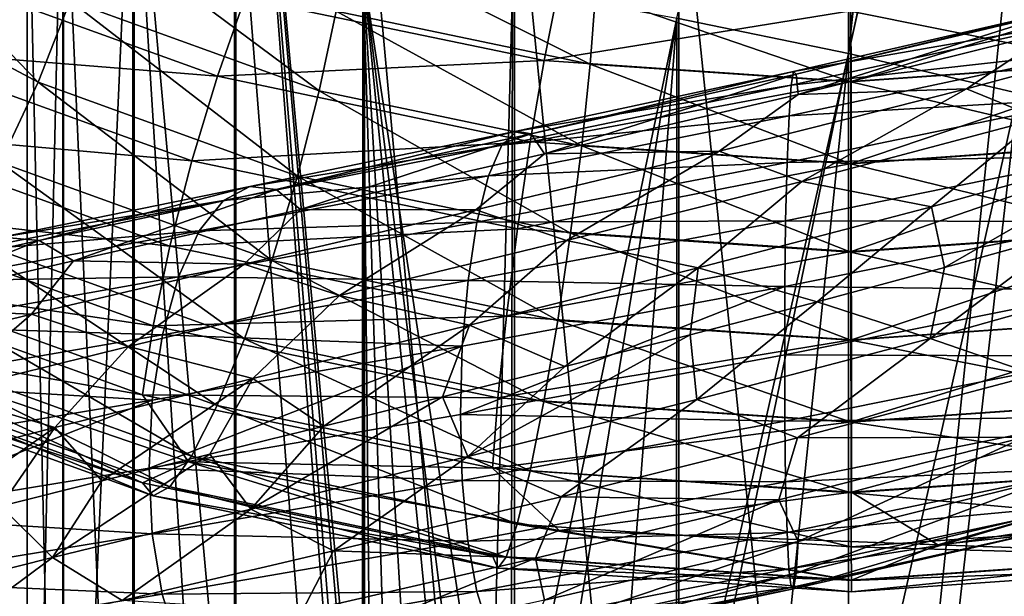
# Model space of a CAD drawing. Header units: metres. Extents: x -109 to 109, y -452 to 89.
# Tile 237 of 656: x -8.53 to 1.6, y -220.61 to -214.68. Entities that reach past the tile are written whole.
import ezdxf

# ---------------------------------------------------------------- set-up
doc = ezdxf.new("R2010")
doc.units = ezdxf.units.M
doc.layers.add('solid_K244270000C71_000_01', color=7, linetype='CONTINUOUS')
doc.layers.add('solid_k244270000c71_000_02', color=7, linetype='CONTINUOUS')

msp = doc.modelspace()

# ---------------------------------------------------------------- linework, layer by layer
at = {"layer": 'solid_K244270000C71_000_01'}
for points in [[(0, -215.02565, 857.409607), (0, -206.868195, 857.87677), (0.860572, -207.042252, 857.914185)], [(0, -215.02565, 857.409607), (0.860572, -207.042252, 857.914185), (1.704772, -207.192169, 858.03772)], [(0, -215.02565, 857.409607), (1.704772, -207.192169, 858.03772), (1.745051, -207.198761, 858.045837)], [(0, -215.02565, 857.409607), (1.745051, -207.198761, 858.045837), (1.744606, -215.434021, 857.558594)], [(0, -229.722595, 872.870605), (1.767249, -229.698196, 872.686462), (1.767249, -212.790771, 874.421204)], [(0, -212.800186, 874.606689), (0, -229.722595, 872.870605), (1.767249, -212.790771, 874.421204)], [(-3.132556, -215.099106, 338.103668), (-2.990525, -214.384003, 338.655884), (0.025857, -214.58812, 338.538055)], [(-2.603634, -214.414291, 343.586517), (-2.658484, -215.136215, 344.145355), (0.022986, -215.317673, 344.040588)], [(0.022512, -214.59201, 343.483917), (-2.603634, -214.414291, 343.586517), (0.022986, -215.317673, 344.040588)], [(2.648093, -214.408142, 343.590057), (0.022512, -214.59201, 343.483917), (2.703879, -215.129929, 344.148987)], [(0.027085, -215.312912, 337.980225), (0.025857, -214.58812, 338.538055), (3.041591, -214.376923, 338.659973)], [(3.186046, -215.09169, 338.107971), (0.027085, -215.312912, 337.980225), (3.041591, -214.376923, 338.659973)], [(2.30532, -214.553558, 888.022156), (-0.563985, -215.210083, 888.124695), (2.40665, -214.694626, 888.720215)], [(-0.539205, -215.240479, 887.406555), (-0.563985, -215.210083, 888.124695), (2.30532, -214.553558, 888.022156)], [(2.204027, -214.586563, 887.310852), (-0.539205, -215.240479, 887.406555), (2.30532, -214.553558, 888.022156)], [(0.027085, -215.312912, 337.980225), (-3.132556, -215.099106, 338.103668), (0.025857, -214.58812, 338.538055)], [(0.022512, -214.59201, 343.483917), (0.022986, -215.317673, 344.040588), (2.703879, -215.129929, 344.148987)], [(2.40665, -214.694626, 888.720215), (-0.588775, -215.353836, 888.829041), (2.500678, -215.007416, 889.353577)], [(-0.563985, -215.210083, 888.124695), (-0.588775, -215.353836, 888.829041), (2.40665, -214.694626, 888.720215)], [(3.725424, -214.712906, 885.734558), (1.21654, -215.390717, 886.123962), (2.110109, -214.795959, 886.637207)], [(1.961592, -215.696548, 885.575928), (1.21654, -215.390717, 886.123962), (3.725424, -214.712906, 885.734558)], [(1.21654, -215.390717, 886.123962), (-0.516228, -215.447525, 886.726013), (2.110109, -214.795959, 886.637207)], [(2.500678, -215.007416, 889.353577), (-0.611779, -215.669235, 889.467773), (2.580671, -215.482224, 889.875366)], [(-0.588775, -215.353836, 888.829041), (-0.611779, -215.669235, 889.467773), (2.500678, -215.007416, 889.353577)], [(0, -223.155762, 856.594849), (0, -215.02565, 857.409607), (1.744606, -215.434021, 857.558594)], [(-3.274635, -215.93396, 337.758301), (-3.132556, -215.099106, 338.103668), (0.027085, -215.312912, 337.980225)], [(-2.658484, -215.136215, 344.145355), (-2.745754, -215.975372, 344.498444), (0.023741, -216.162781, 344.390259)], [(0.022986, -215.317673, 344.040588), (-2.658484, -215.136215, 344.145355), (0.023741, -216.162781, 344.390259)], [(2.703879, -215.129929, 344.148987), (0.022986, -215.317673, 344.040588), (2.792639, -215.968872, 344.502197)], [(0.028314, -216.157471, 337.629242), (0.027085, -215.312912, 337.980225), (3.186046, -215.09169, 338.107971)], [(3.330552, -215.926208, 337.762756), (0.028314, -216.157471, 337.629242), (3.186046, -215.09169, 338.107971)], [(0.028314, -216.157471, 337.629242), (-3.274635, -215.93396, 337.758301), (0.027085, -215.312912, 337.980225)], [(0.022986, -215.317673, 344.040588), (0.023741, -216.162781, 344.390259), (2.792639, -215.968872, 344.502197)], [(-0.478261, -216.341919, 885.651917), (-1.331138, -216.032547, 886.059143), (1.21654, -215.390717, 886.123962)], [(1.961592, -215.696548, 885.575928), (-0.478261, -216.341919, 885.651917), (1.21654, -215.390717, 886.123962)], [(0.841922, -223.36351, 856.611572), (0, -223.155762, 856.594849), (1.744606, -215.434021, 857.558594)], [(1.669951, -223.614487, 856.705383), (0.841922, -223.36351, 856.611572), (1.744606, -215.434021, 857.558594)], [(2.580671, -215.482224, 889.875366), (-0.631349, -216.146393, 889.993408), (2.642344, -216.080582, 890.257751)], [(-0.611779, -215.669235, 889.467773), (-0.631349, -216.146393, 889.993408), (2.580671, -215.482224, 889.875366)], [(0.854877, -216.603897, 885.331909), (-0.478261, -216.341919, 885.651917), (1.961592, -215.696548, 885.575928)], [(3.22884, -215.937729, 885.025513), (0.854877, -216.603897, 885.331909), (1.961592, -215.696548, 885.575928)], [(-3.407062, -216.831573, 337.643311), (-3.274635, -215.93396, 337.758301), (0.028314, -216.157471, 337.629242)], [(2.792639, -215.968872, 344.502197), (0.023741, -216.162781, 344.390259), (2.908313, -216.867691, 344.62561)], [(0.029459, -217.064117, 337.509033), (0.028314, -216.157471, 337.629242), (3.330552, -215.926208, 337.762756)], [(3.46524, -216.823517, 337.647949), (0.029459, -217.064117, 337.509033), (3.330552, -215.926208, 337.762756)], [(3.22884, -215.937729, 885.025513), (0.987977, -217.229431, 885.16925), (0.854877, -216.603897, 885.331909)], [(3.22884, -215.937729, 885.025513), (2.286369, -216.867249, 885.042175), (0.987977, -217.229431, 885.16925)], [(-2.745754, -215.975372, 344.498444), (-2.859485, -216.874451, 344.621704), (0.024724, -217.069626, 344.509033)], [(0.023741, -216.162781, 344.390259), (-2.745754, -215.975372, 344.498444), (0.024724, -217.069626, 344.509033)], [(0.029459, -217.064117, 337.509033), (-3.407062, -216.831573, 337.643311), (0.028314, -216.157471, 337.629242)], [(2.642344, -216.080582, 890.257751), (-0.646437, -216.746689, 890.378052), (2.682026, -216.755905, 890.478027)], [(-0.631349, -216.146393, 889.993408), (-0.646437, -216.746689, 890.378052), (2.642344, -216.080582, 890.257751)], [(0.023741, -216.162781, 344.390259), (0.024724, -217.069626, 344.509033), (2.908313, -216.867691, 344.62561)], [(-0.646437, -216.746689, 890.378052), (-0.656145, -217.423431, 890.598877), (2.682026, -216.755905, 890.478027)], [(2.682026, -216.755905, 890.478027), (-0.656145, -217.423431, 890.598877), (2.691107, -217.46106, 890.514587)], [(-3.520793, -217.730667, 337.766571), (-3.407062, -216.831573, 337.643311), (0.029459, -217.064117, 337.509033)], [(-2.859485, -216.874451, 344.621704), (-2.991912, -217.772079, 344.506714), (0.025869, -217.976288, 344.388824)], [(0.024724, -217.069626, 344.509033), (-2.859485, -216.874451, 344.621704), (0.025869, -217.976288, 344.388824)], [(2.908313, -216.867691, 344.62561), (0.024724, -217.069626, 344.509033), (3.043001, -217.764999, 344.510803)], [(0.030442, -217.970963, 337.627808), (0.029459, -217.064117, 337.509033), (3.46524, -216.823517, 337.647949)], [(3.580913, -217.722336, 337.771362), (0.030442, -217.970963, 337.627808), (3.46524, -216.823517, 337.647949)], [(0.842577, -217.95845, 885.210876), (0.987977, -217.229431, 885.16925), (2.286369, -216.867249, 885.042175)], [(3.220564, -217.289551, 884.910156), (0.842577, -217.95845, 885.210876), (2.286369, -216.867249, 885.042175)], [(0.030442, -217.970963, 337.627808), (-3.520793, -217.730667, 337.766571), (0.029459, -217.064117, 337.509033)], [(0.024724, -217.069626, 344.509033), (0.025869, -217.976288, 344.388824), (3.043001, -217.764999, 344.510803)], [(0.842577, -217.95845, 885.210876), (-0.321175, -217.580673, 885.168884), (0.987977, -217.229431, 885.16925)], [(1.927093, -218.333649, 885.347168), (0.842577, -217.95845, 885.210876), (3.220564, -217.289551, 884.910156)], [(-0.656145, -217.423431, 890.598877), (-0.653722, -218.127197, 890.633972), (2.691107, -217.46106, 890.514587)], [(2.691107, -217.46106, 890.514587), (-0.653722, -218.127197, 890.633972), (2.682299, -218.139801, 890.355469)], [(-3.608063, -218.569809, 338.119659), (-3.520793, -217.730667, 337.766571), (0.030442, -217.970963, 337.627808)], [(-2.991912, -217.772079, 344.506714), (-3.133991, -218.606934, 344.161316), (0.027098, -218.820847, 344.037842)], [(0.025869, -217.976288, 344.388824), (-2.991912, -217.772079, 344.506714), (0.027098, -218.820847, 344.037842)], [(3.043001, -217.764999, 344.510803), (0.025869, -217.976288, 344.388824), (3.187506, -218.599518, 344.165619)], [(0.031197, -218.816071, 337.977478), (0.030442, -217.970963, 337.627808), (3.580913, -217.722336, 337.771362)], [(3.669673, -218.561279, 338.124603), (0.031197, -218.816071, 337.977478), (3.580913, -217.722336, 337.771362)], [(0.031197, -218.816071, 337.977478), (-3.608063, -218.569809, 338.119659), (0.030442, -217.970963, 337.627808)], [(-0.523347, -218.981781, 885.408386), (-1.562058, -218.587952, 885.085449), (0.842577, -217.95845, 885.210876)], [(1.927093, -218.333649, 885.347168), (-0.523347, -218.981781, 885.408386), (0.842577, -217.95845, 885.210876)], [(0.025869, -217.976288, 344.388824), (0.027098, -218.820847, 344.037842), (3.187506, -218.599518, 344.165619)], [(-0.653722, -218.127197, 890.633972), (-0.656212, -218.808075, 890.472107), (2.682299, -218.139801, 890.355469)], [(2.682299, -218.139801, 890.355469), (-0.656212, -218.808075, 890.472107), (2.642855, -218.765808, 890.019775)], [(1.811718, -218.973633, 885.740845), (-0.523347, -218.981781, 885.408386), (1.927093, -218.333649, 885.347168)], [(-3.662913, -219.291733, 338.678497), (-3.608063, -218.569809, 338.119659), (0.031197, -218.816071, 337.977478)], [(-3.133991, -218.606934, 344.161316), (-3.276022, -219.322037, 343.6091), (0.028326, -219.545639, 343.480011)], [(0.027098, -218.820847, 344.037842), (-3.133991, -218.606934, 344.161316), (0.028326, -219.545639, 343.480011)], [(3.187506, -218.599518, 344.165619), (0.027098, -218.820847, 344.037842), (3.331962, -219.314285, 343.613586)], [(0.031671, -219.541748, 338.534149), (0.031197, -218.816071, 337.977478), (3.669673, -218.561279, 338.124603)], [(3.72546, -219.283066, 338.683502), (0.031671, -219.541748, 338.534149), (3.669673, -218.561279, 338.124603)], [(-0.656212, -218.808075, 890.472107), (-0.646562, -219.43335, 890.131897), (2.642855, -218.765808, 890.019775)], [(2.642855, -218.765808, 890.019775), (-0.646562, -219.43335, 890.131897), (2.581384, -219.287567, 889.538086)], [(0.031671, -219.541748, 338.534149), (-3.662913, -219.291733, 338.678497), (0.031197, -218.816071, 337.977478)], [(0.027098, -218.820847, 344.037842), (0.028326, -219.545639, 343.480011), (3.331962, -219.314285, 343.613586)], [(-0.516443, -220.04686, 886.304565), (-0.715822, -219.620224, 885.772766), (1.811718, -218.973633, 885.740845)], [(2.110987, -219.393509, 886.229736), (-0.516443, -220.04686, 886.304565), (1.811718, -218.973633, 885.740845)], [(-0.646562, -219.43335, 890.131897), (-0.631523, -219.953705, 889.644531), (2.581384, -219.287567, 889.538086)], [(2.581384, -219.287567, 889.538086), (-0.631523, -219.953705, 889.644531), (2.501555, -219.6633, 888.940918)], [(3.331962, -219.314285, 343.613586), (0.028326, -219.545639, 343.480011), (3.466504, -219.860474, 342.892456)], [(3.72546, -219.283066, 338.683502), (0.919374, -220.082397, 339.268005), (0.031671, -219.541748, 338.534149)], [(3.72546, -219.283066, 338.683502), (4.791975, -219.670364, 339.50592), (0.919374, -220.082397, 339.268005)], [(-3.276022, -219.322037, 343.6091), (-3.408305, -219.86853, 342.887787), (0.02947, -220.101166, 342.753479)], [(0.028326, -219.545639, 343.480011), (-3.276022, -219.322037, 343.6091), (0.02947, -220.101166, 342.753479)], [(-0.539446, -220.374176, 886.936218), (-0.516443, -220.04686, 886.304565), (2.110987, -219.393509, 886.229736)], [(2.205014, -219.71814, 886.85614), (-0.539446, -220.374176, 886.936218), (2.110987, -219.393509, 886.229736)], [(0.028326, -219.545639, 343.480011), (0.02947, -220.101166, 342.753479), (3.466504, -219.860474, 342.892456)], [(-0.631523, -219.953705, 889.644531), (-0.611993, -220.327454, 889.040894), (2.501555, -219.6633, 888.940918)], [(2.501555, -219.6633, 888.940918), (-0.611993, -220.327454, 889.040894), (2.407637, -219.859863, 888.262451)], [(-0.564236, -220.534744, 887.636902), (-0.539446, -220.374176, 886.936218), (2.205014, -219.71814, 886.85614)], [(2.306344, -219.875854, 887.550537), (-0.564236, -220.534744, 887.636902), (2.205014, -219.71814, 886.85614)], [(3.725836, -220.186523, 340.243683), (0.919374, -220.082397, 339.268005), (4.791975, -219.670364, 339.50592)], [(-3.408305, -219.86853, 342.887787), (-3.521808, -220.209122, 342.0466), (0.030451, -220.449509, 341.907806)], [(0.02947, -220.101166, 342.753479), (-3.408305, -219.86853, 342.887787), (0.030451, -220.449509, 341.907806)], [(-0.611993, -220.327454, 889.040894), (-0.589017, -220.52153, 888.355591), (2.407637, -219.859863, 888.262451)], [(2.407637, -219.859863, 888.262451), (-0.589017, -220.52153, 888.355591), (2.306344, -219.875854, 887.550537)], [(-0.589017, -220.52153, 888.355591), (-0.564236, -220.534744, 887.636902), (2.306344, -219.875854, 887.550537)], [(3.466504, -219.860474, 342.892456), (0.02947, -220.101166, 342.753479), (3.581945, -220.20079, 342.051422)], [(0.031674, -220.445236, 340.09433), (-2.978571, -219.933838, 339.35379), (0.919374, -220.082397, 339.268005)], [(0.02947, -220.101166, 342.753479), (0.030451, -220.449509, 341.907806), (3.581945, -220.20079, 342.051422)], [(3.725836, -220.186523, 340.243683), (0.031674, -220.445236, 340.09433), (0.919374, -220.082397, 339.268005)], [(-3.60878, -220.320557, 341.143005), (-3.663283, -220.19519, 340.238678), (0.031674, -220.445236, 340.09433)], [(-3.521808, -220.209122, 342.0466), (-3.60878, -220.320557, 341.143005), (0.031203, -220.566864, 341.000793)], [(0.030451, -220.449509, 341.907806), (-3.521808, -220.209122, 342.0466), (0.031203, -220.566864, 341.000793)], [(3.581945, -220.20079, 342.051422), (0.030451, -220.449509, 341.907806), (3.670402, -220.312012, 341.147919)], [(0.031203, -220.566864, 341.000793), (0.031674, -220.445236, 340.09433), (3.725836, -220.186523, 340.243683)], [(3.670402, -220.312012, 341.147919), (0.031203, -220.566864, 341.000793), (3.725836, -220.186523, 340.243683)], [(0.031203, -220.566864, 341.000793), (-3.60878, -220.320557, 341.143005), (0.031674, -220.445236, 340.09433)], [(0.030451, -220.449509, 341.907806), (0.031203, -220.566864, 341.000793), (3.670402, -220.312012, 341.147919)]]:
    msp.add_3dface(points, dxfattribs=at)
at = {"layer": 'solid_k244270000c71_000_02'}
for points in [[(-1.767249, -214.662766, 857.624146), (0, -206.868195, 857.87677), (0, -215.02565, 857.409607)], [(-6.320303, -208.846725, 860.614868), (-6.320303, -223.605194, 859.377258), (-7.364774, -212.154678, 861.878479)], [(-5.196816, -223.449951, 858.345825), (-6.320303, -223.605194, 859.377258), (-6.320303, -208.846725, 860.614868)], [(-5.137376, -223.354446, 858.311646), (-5.196816, -223.449951, 858.345825), (-6.320303, -208.846725, 860.614868)], [(-5.046694, -223.253204, 858.255615), (-5.137376, -223.354446, 858.311646), (-6.320303, -208.846725, 860.614868)], [(-5.004099, -223.215439, 858.228699), (-5.046694, -223.253204, 858.255615), (-6.320303, -208.846725, 860.614868)], [(-4.999055, -214.15802, 859.105774), (-5.004099, -223.215439, 858.228699), (-6.320303, -208.846725, 860.614868)], [(-7.364774, -212.154678, 861.878479), (-8.086726, -228.261978, 861.848022), (-8.086726, -212.23703, 863.502136)], [(-7.364774, -212.154678, 861.878479), (-7.364774, -228.048416, 860.236328), (-8.086726, -228.261978, 861.848022)], [(-6.320303, -223.605194, 859.377258), (-7.364774, -228.048416, 860.236328), (-7.364774, -212.154678, 861.878479)], [(-8.086726, -212.23703, 863.502136), (-8.454546, -228.490616, 863.573364), (-8.454546, -212.32518, 865.240295)], [(-8.086726, -212.23703, 863.502136), (-8.086726, -228.261978, 861.848022), (-8.454546, -228.490616, 863.573364)], [(-8.454546, -212.32518, 865.240295), (-8.452125, -228.724289, 865.336792), (-8.452125, -212.415283, 867.016907)], [(-8.454546, -212.32518, 865.240295), (-8.454546, -228.490616, 863.573364), (-8.452125, -228.724289, 865.336792)], [(-8.452125, -212.415283, 867.016907), (-8.079568, -228.952789, 867.061157), (-8.079568, -212.503387, 868.754089)], [(-8.452125, -212.415283, 867.016907), (-8.452125, -228.724289, 865.336792), (-8.079568, -228.952789, 867.061157)], [(-8.079568, -212.503387, 868.754089), (-7.353192, -229.166107, 868.670898), (-7.353192, -212.585632, 870.375793)], [(-8.079568, -212.503387, 868.754089), (-8.079568, -228.952789, 867.061157), (-7.353192, -229.166107, 868.670898)], [(-7.353192, -212.585632, 870.375793), (-6.304805, -229.354889, 870.095459), (-6.304805, -212.658417, 871.810974)], [(-7.353192, -212.585632, 870.375793), (-7.353192, -229.166107, 868.670898), (-6.304805, -229.354889, 870.095459)], [(-6.304805, -212.658417, 871.810974), (-4.980319, -229.510864, 871.272583), (-4.980319, -212.718552, 872.996826)], [(-6.304805, -212.658417, 871.810974), (-6.304805, -229.354889, 870.095459), (-4.980319, -229.510864, 871.272583)], [(-4.980319, -212.718552, 872.996826), (-3.437735, -229.627228, 872.150635), (-3.437735, -212.763428, 873.881409)], [(-4.980319, -212.718552, 872.996826), (-4.980319, -229.510864, 871.272583), (-3.437735, -229.627228, 872.150635)], [(-3.437735, -212.763428, 873.881409), (-1.744606, -229.698853, 872.691162), (-1.744606, -212.791046, 874.425964)], [(-3.437735, -212.763428, 873.881409), (-3.437735, -229.627228, 872.150635), (-1.744606, -229.698853, 872.691162)], [(-1.744606, -212.791046, 874.425964), (0, -229.722595, 872.870605), (0, -212.800186, 874.606689)], [(-1.744606, -212.791046, 874.425964), (-1.744606, -229.698853, 872.691162), (0, -229.722595, 872.870605)], [(-10.372427, -213.219299, 346.089661), (-10.802062, -214.004227, 346.278839), (-8.341742, -215.32225, 345.517883)], [(-8.009962, -214.484909, 345.358978), (-10.372427, -213.219299, 346.089661), (-8.341742, -215.32225, 345.517883)], [(-7.755377, -213.69313, 344.978516), (-8.009962, -214.484909, 345.358978), (-5.44627, -215.411362, 344.824066)], [(-5.273167, -214.590134, 344.460632), (-7.755377, -213.69313, 344.978516), (-5.44627, -215.411362, 344.824066)], [(-5.164372, -213.879471, 343.895294), (-5.273167, -214.590134, 344.460632), (-2.658484, -215.136215, 344.145355)], [(-2.603634, -214.414291, 343.586517), (-5.164372, -213.879471, 343.895294), (-2.658484, -215.136215, 344.145355)], [(-8.341742, -215.32225, 345.517883), (-10.802062, -214.004227, 346.278839), (-8.728059, -216.147995, 345.444397)], [(-9.939142, -214.982147, 338.71106), (-9.552825, -214.156403, 338.784546), (-6.495318, -215.261307, 338.146637)], [(-6.495318, -215.261307, 338.146637), (-9.552825, -214.156403, 338.784546), (-6.2135, -214.455627, 338.475189)], [(-4.981147, -223.196823, 858.214172), (-5.004099, -223.215439, 858.228699), (-4.999055, -214.15802, 859.105774)], [(-4.914309, -223.148346, 858.171875), (-4.981147, -223.196823, 858.214172), (-4.999055, -214.15802, 859.105774)], [(-4.728751, -223.044464, 858.055603), (-4.914309, -223.148346, 858.171875), (-4.999055, -214.15802, 859.105774)], [(-4.474492, -222.946671, 857.902466), (-4.728751, -223.044464, 858.055603), (-4.999055, -214.15802, 859.105774)], [(-4.13848, -222.863464, 857.71344), (-4.474492, -222.946671, 857.902466), (-4.999055, -214.15802, 859.105774)], [(-3.92521, -222.82869, 857.601868), (-4.13848, -222.863464, 857.71344), (-4.999055, -214.15802, 859.105774)], [(-3.684979, -222.801849, 857.483948), (-3.92521, -222.82869, 857.601868), (-4.999055, -214.15802, 859.105774)], [(-3.458888, -214.350021, 858.199219), (-3.684979, -222.801849, 857.483948), (-4.999055, -214.15802, 859.105774)], [(-3.458888, -214.350021, 858.199219), (-3.469992, -222.786743, 857.385254), (-3.684979, -222.801849, 857.483948)], [(-1.767249, -214.662766, 857.624146), (-3.469992, -222.786743, 857.385254), (-3.458888, -214.350021, 858.199219)], [(-3.132556, -215.099106, 338.103668), (-6.2135, -214.455627, 338.475189), (-2.990525, -214.384003, 338.655884)], [(-8.009962, -214.484909, 345.358978), (-8.341742, -215.32225, 345.517883), (-5.671858, -216.287079, 344.960846)], [(-5.44627, -215.411362, 344.824066), (-8.009962, -214.484909, 345.358978), (-5.671858, -216.287079, 344.960846)], [(-6.495318, -215.261307, 338.146637), (-6.2135, -214.455627, 338.475189), (-3.132556, -215.099106, 338.103668)], [(-5.273167, -214.590134, 344.460632), (-5.44627, -215.411362, 344.824066), (-2.745754, -215.975372, 344.498444)], [(-2.658484, -215.136215, 344.145355), (-5.273167, -214.590134, 344.460632), (-2.745754, -215.975372, 344.498444)], [(2.204027, -214.586563, 887.310852), (-0.516228, -215.447525, 886.726013), (-0.539205, -215.240479, 887.406555)], [(2.204027, -214.586563, 887.310852), (2.110109, -214.795959, 886.637207), (-0.516228, -215.447525, 886.726013)], [(-1.767249, -214.662766, 857.624146), (-3.098635, -222.776749, 857.229736), (-3.469992, -222.786743, 857.385254)], [(-1.767249, -214.662766, 857.624146), (-2.403983, -222.800003, 856.987366), (-3.098635, -222.776749, 857.229736)], [(-1.767249, -214.662766, 857.624146), (-1.769144, -222.857574, 856.81842), (-2.403983, -222.800003, 856.987366)], [(-1.767249, -214.662766, 857.624146), (0, -215.02565, 857.409607), (-1.769144, -222.857574, 856.81842)], [(-10.270922, -215.819489, 338.869965), (-9.939142, -214.982147, 338.71106), (-6.75799, -216.131729, 338.047363)], [(-6.75799, -216.131729, 338.047363), (-9.939142, -214.982147, 338.71106), (-6.495318, -215.261307, 338.146637)], [(-1.631445, -222.873886, 856.788147), (-1.769144, -222.857574, 856.81842), (0, -215.02565, 857.409607)], [(-0.825107, -222.993423, 856.655029), (-1.631445, -222.873886, 856.788147), (0, -215.02565, 857.409607)], [(-0.825107, -222.993423, 856.655029), (0, -215.02565, 857.409607), (0, -223.155762, 856.594849)], [(-3.274635, -215.93396, 337.758301), (-6.495318, -215.261307, 338.146637), (-3.132556, -215.099106, 338.103668)], [(-6.75799, -216.131729, 338.047363), (-6.495318, -215.261307, 338.146637), (-3.274635, -215.93396, 337.758301)], [(-0.563985, -215.210083, 888.124695), (-3.416044, -215.825165, 887.720032), (-0.588775, -215.353836, 888.829041)], [(-3.265947, -215.854568, 887.017212), (-3.416044, -215.825165, 887.720032), (-0.563985, -215.210083, 888.124695)], [(-0.539205, -215.240479, 887.406555), (-3.265947, -215.854568, 887.017212), (-0.563985, -215.210083, 888.124695)], [(-0.539205, -215.240479, 887.406555), (-3.126779, -216.060394, 886.350464), (-3.265947, -215.854568, 887.017212)], [(-0.539205, -215.240479, 887.406555), (-0.516228, -215.447525, 886.726013), (-3.126779, -216.060394, 886.350464)], [(-8.341742, -215.32225, 345.517883), (-8.728059, -216.147995, 345.444397), (-5.93453, -217.157501, 344.861542)], [(-5.671858, -216.287079, 344.960846), (-8.341742, -215.32225, 345.517883), (-5.93453, -217.157501, 344.861542)], [(-0.588775, -215.353836, 888.829041), (-3.566196, -215.969589, 888.408508), (-0.611779, -215.669235, 889.467773)], [(-3.416044, -215.825165, 887.720032), (-3.566196, -215.969589, 888.408508), (-0.588775, -215.353836, 888.829041)], [(-5.44627, -215.411362, 344.824066), (-5.671858, -216.287079, 344.960846), (-2.859485, -216.874451, 344.621704)], [(-2.745754, -215.975372, 344.498444), (-5.44627, -215.411362, 344.824066), (-2.859485, -216.874451, 344.621704)], [(-1.331138, -216.032547, 886.059143), (-3.126779, -216.060394, 886.350464), (-0.516228, -215.447525, 886.726013)], [(1.21654, -215.390717, 886.123962), (-1.331138, -216.032547, 886.059143), (-0.516228, -215.447525, 886.726013)], [(-0.611779, -215.669235, 889.467773), (-3.705527, -216.285233, 889.031921), (-0.631349, -216.146393, 889.993408)], [(-3.566196, -215.969589, 888.408508), (-3.705527, -216.285233, 889.031921), (-0.611779, -215.669235, 889.467773)], [(-10.525507, -216.611267, 339.250427), (-10.270922, -215.819489, 338.869965), (-6.983579, -217.007446, 338.184113)], [(-6.983579, -217.007446, 338.184113), (-10.270922, -215.819489, 338.869965), (-6.75799, -216.131729, 338.047363)], [(-3.416044, -215.825165, 887.720032), (-6.160722, -216.395126, 886.818176), (-3.566196, -215.969589, 888.408508)], [(-5.890027, -216.425308, 886.152588), (-6.160722, -216.395126, 886.818176), (-3.416044, -215.825165, 887.720032)], [(-3.265947, -215.854568, 887.017212), (-5.890027, -216.425308, 886.152588), (-3.416044, -215.825165, 887.720032)], [(-3.265947, -215.854568, 887.017212), (-5.639041, -216.631195, 885.519775), (-5.890027, -216.425308, 886.152588)], [(-3.265947, -215.854568, 887.017212), (-3.126779, -216.060394, 886.350464), (-5.639041, -216.631195, 885.519775)], [(-3.407062, -216.831573, 337.643311), (-6.75799, -216.131729, 338.047363), (-3.274635, -215.93396, 337.758301)], [(-3.566196, -215.969589, 888.408508), (-6.431515, -216.538025, 887.468994), (-3.705527, -216.285233, 889.031921)], [(-6.160722, -216.395126, 886.818176), (-6.431515, -216.538025, 887.468994), (-3.566196, -215.969589, 888.408508)], [(-3.836809, -216.634613, 885.544128), (-5.639041, -216.631195, 885.519775), (-3.126779, -216.060394, 886.350464)], [(-1.331138, -216.032547, 886.059143), (-3.836809, -216.634613, 885.544128), (-3.126779, -216.060394, 886.350464)], [(-2.90362, -216.949524, 885.298462), (-3.836809, -216.634613, 885.544128), (-1.331138, -216.032547, 886.059143)], [(-0.478261, -216.341919, 885.651917), (-2.90362, -216.949524, 885.298462), (-1.331138, -216.032547, 886.059143)], [(-8.728059, -216.147995, 345.444397), (-9.142536, -216.905731, 345.143524), (-6.216348, -217.963165, 344.53299)], [(-5.93453, -217.157501, 344.861542), (-8.728059, -216.147995, 345.444397), (-6.216348, -217.963165, 344.53299)], [(-6.983579, -217.007446, 338.184113), (-6.75799, -216.131729, 338.047363), (-3.407062, -216.831573, 337.643311)], [(-0.631349, -216.146393, 889.993408), (-3.824062, -216.762131, 889.544006), (-0.646437, -216.746689, 890.378052)], [(-3.705527, -216.285233, 889.031921), (-3.824062, -216.762131, 889.544006), (-0.631349, -216.146393, 889.993408)], [(-3.705527, -216.285233, 889.031921), (-6.682794, -216.85141, 888.057068), (-3.824062, -216.762131, 889.544006)], [(-6.431515, -216.538025, 887.468994), (-6.682794, -216.85141, 888.057068), (-3.705527, -216.285233, 889.031921)], [(-5.671858, -216.287079, 344.960846), (-5.93453, -217.157501, 344.861542), (-2.991912, -217.772079, 344.506714)], [(-2.859485, -216.874451, 344.621704), (-5.671858, -216.287079, 344.960846), (-2.991912, -217.772079, 344.506714)], [(-1.546039, -217.23349, 885.213135), (-2.90362, -216.949524, 885.298462), (-0.478261, -216.341919, 885.651917)], [(0.854877, -216.603897, 885.331909), (-1.546039, -217.23349, 885.213135), (-0.478261, -216.341919, 885.651917)], [(-6.160722, -216.395126, 886.818176), (-8.712986, -216.917862, 885.446106), (-6.431515, -216.538025, 887.468994)], [(-8.330148, -216.950729, 884.838257), (-8.712986, -216.917862, 885.446106), (-6.160722, -216.395126, 886.818176)], [(-5.890027, -216.425308, 886.152588), (-8.330148, -216.950729, 884.838257), (-6.160722, -216.395126, 886.818176)], [(-5.890027, -216.425308, 886.152588), (-7.975184, -217.158081, 884.258606), (-8.330148, -216.950729, 884.838257)], [(-5.890027, -216.425308, 886.152588), (-5.639041, -216.631195, 885.519775), (-7.975184, -217.158081, 884.258606)], [(-6.431515, -216.538025, 887.468994), (-9.095963, -217.056992, 886.038696), (-6.682794, -216.85141, 888.057068)], [(-8.712986, -216.917862, 885.446106), (-9.095963, -217.056992, 886.038696), (-6.431515, -216.538025, 887.468994)], [(-10.685515, -217.303421, 339.826447), (-10.525507, -216.611267, 339.250427), (-7.156681, -217.828674, 338.547577)], [(-7.156681, -217.828674, 338.547577), (-10.525507, -216.611267, 339.250427), (-6.983579, -217.007446, 338.184113)], [(-6.220245, -217.193909, 884.590637), (-7.975184, -217.158081, 884.258606), (-5.639041, -216.631195, 885.519775)], [(-3.836809, -216.634613, 885.544128), (-6.220245, -217.193909, 884.590637), (-5.639041, -216.631195, 885.519775)], [(-5.238497, -217.516281, 884.523987), (-6.220245, -217.193909, 884.590637), (-3.836809, -216.634613, 885.544128)], [(-2.90362, -216.949524, 885.298462), (-5.238497, -217.516281, 884.523987), (-3.836809, -216.634613, 885.544128)], [(0.854877, -216.603897, 885.331909), (-0.321175, -217.580673, 885.168884), (-1.546039, -217.23349, 885.213135)], [(0.854877, -216.603897, 885.331909), (0.987977, -217.229431, 885.16925), (-0.321175, -217.580673, 885.168884)], [(-3.824062, -216.762131, 889.544006), (-6.896568, -217.325378, 888.538452), (-3.915449, -217.36171, 889.917542)], [(-6.682794, -216.85141, 888.057068), (-6.896568, -217.325378, 888.538452), (-3.824062, -216.762131, 889.544006)], [(-0.646437, -216.746689, 890.378052), (-3.915449, -217.36171, 889.917542), (-0.656145, -217.423431, 890.598877)], [(-3.824062, -216.762131, 889.544006), (-3.915449, -217.36171, 889.917542), (-0.646437, -216.746689, 890.378052)], [(-6.682794, -216.85141, 888.057068), (-9.451343, -217.365585, 886.572327), (-6.896568, -217.325378, 888.538452)], [(-9.095963, -217.056992, 886.038696), (-9.451343, -217.365585, 886.572327), (-6.682794, -216.85141, 888.057068)], [(-3.520793, -217.730667, 337.766571), (-6.983579, -217.007446, 338.184113), (-3.407062, -216.831573, 337.643311)], [(-8.330148, -216.950729, 884.838257), (-10.509701, -217.430542, 883.115112), (-8.712986, -216.917862, 885.446106)], [(-8.330148, -216.950729, 884.838257), (-10.061862, -217.640823, 882.605957), (-10.509701, -217.430542, 883.115112)], [(-8.330148, -216.950729, 884.838257), (-7.975184, -217.158081, 884.258606), (-10.061862, -217.640823, 882.605957)], [(-9.142536, -216.905731, 345.143524), (-9.55687, -217.543732, 344.635803), (-6.498069, -218.649094, 343.99762)], [(-6.216348, -217.963165, 344.53299), (-9.142536, -216.905731, 345.143524), (-6.498069, -218.649094, 343.99762)], [(-3.898822, -217.823196, 884.674561), (-5.238497, -217.516281, 884.523987), (-2.90362, -216.949524, 885.298462)], [(-1.546039, -217.23349, 885.213135), (-3.898822, -217.823196, 884.674561), (-2.90362, -216.949524, 885.298462)], [(-7.156681, -217.828674, 338.547577), (-6.983579, -217.007446, 338.184113), (-3.520793, -217.730667, 337.766571)], [(-8.407248, -217.709396, 883.230164), (-10.061862, -217.640823, 882.605957), (-7.975184, -217.158081, 884.258606)], [(-6.220245, -217.193909, 884.590637), (-8.407248, -217.709396, 883.230164), (-7.975184, -217.158081, 884.258606)], [(-5.93453, -217.157501, 344.861542), (-6.216348, -217.963165, 344.53299), (-3.133991, -218.606934, 344.161316)], [(-2.991912, -217.772079, 344.506714), (-5.93453, -217.157501, 344.861542), (-3.133991, -218.606934, 344.161316)], [(-7.411166, -218.040588, 883.351074), (-8.407248, -217.709396, 883.230164), (-6.220245, -217.193909, 884.590637)], [(-5.238497, -217.516281, 884.523987), (-7.411166, -218.040588, 883.351074), (-6.220245, -217.193909, 884.590637)], [(-1.546039, -217.23349, 885.213135), (-2.919636, -218.247391, 884.789063), (-3.898822, -217.823196, 884.674561)], [(-1.546039, -217.23349, 885.213135), (-1.629967, -217.9207, 885.041443), (-2.919636, -218.247391, 884.789063)], [(-1.546039, -217.23349, 885.213135), (-0.321175, -217.580673, 885.168884), (-1.629967, -217.9207, 885.041443)], [(-7.265476, -218.539322, 339.112915), (-10.422951, -217.986694, 340.477966), (-10.685515, -217.303421, 339.826447)], [(-7.265476, -218.539322, 339.112915), (-10.685515, -217.303421, 339.826447), (-7.156681, -217.828674, 338.547577)], [(-6.896568, -217.325378, 888.538452), (-9.753679, -217.833893, 887.006958), (-7.061382, -217.921509, 888.887756)], [(-9.451343, -217.365585, 886.572327), (-9.753679, -217.833893, 887.006958), (-6.896568, -217.325378, 888.538452)], [(-6.896568, -217.325378, 888.538452), (-7.061382, -217.921509, 888.887756), (-3.915449, -217.36171, 889.917542)], [(-3.915449, -217.36171, 889.917542), (-7.061382, -217.921509, 888.887756), (-3.974252, -218.037354, 890.130432)], [(-3.915449, -217.36171, 889.917542), (-3.974252, -218.037354, 890.130432), (-0.656145, -217.423431, 890.598877)], [(-0.656145, -217.423431, 890.598877), (-3.993862, -218.740616, 890.161316), (-0.653722, -218.127197, 890.633972)], [(-0.656145, -217.423431, 890.598877), (-3.974252, -218.037354, 890.130432), (-3.993862, -218.740616, 890.161316)], [(-9.55687, -217.543732, 344.635803), (-9.942768, -218.018417, 343.955933), (-6.760455, -219.168427, 343.291992)], [(-6.498069, -218.649094, 343.99762), (-9.55687, -217.543732, 344.635803), (-6.760455, -219.168427, 343.291992)], [(-6.12945, -218.370392, 883.72821), (-7.411166, -218.040588, 883.351074), (-5.238497, -217.516281, 884.523987)], [(-3.898822, -217.823196, 884.674561), (-6.12945, -218.370392, 883.72821), (-5.238497, -217.516281, 884.523987)], [(-1.562058, -218.587952, 885.085449), (-1.629967, -217.9207, 885.041443), (-0.321175, -217.580673, 885.168884)], [(0.842577, -217.95845, 885.210876), (-1.562058, -218.587952, 885.085449), (-0.321175, -217.580673, 885.168884)], [(-8.407248, -217.709396, 883.230164), (-10.326857, -218.181259, 881.502502), (-10.061862, -217.640823, 882.605957)], [(-9.354058, -218.5224, 881.815674), (-10.326857, -218.181259, 881.502502), (-8.407248, -217.709396, 883.230164)], [(-7.411166, -218.040588, 883.351074), (-9.354058, -218.5224, 881.815674), (-8.407248, -217.709396, 883.230164)], [(-3.608063, -218.569809, 338.119659), (-7.156681, -217.828674, 338.547577), (-3.520793, -217.730667, 337.766571)], [(-9.753679, -217.833893, 887.006958), (-9.986772, -218.423904, 887.319641), (-7.061382, -217.921509, 888.887756)], [(-7.265476, -218.539322, 339.112915), (-7.156681, -217.828674, 338.547577), (-3.608063, -218.569809, 338.119659)], [(-3.898822, -217.823196, 884.674561), (-5.398767, -218.86055, 883.91803), (-6.12945, -218.370392, 883.72821)], [(-3.898822, -217.823196, 884.674561), (-4.17848, -218.56044, 884.414063), (-5.398767, -218.86055, 883.91803)], [(-3.898822, -217.823196, 884.674561), (-2.919636, -218.247391, 884.789063), (-4.17848, -218.56044, 884.414063)], [(-7.26621, -219.442719, 340.673126), (-10.686594, -218.20668, 341.386749), (-10.422951, -217.986694, 340.477966)], [(-7.26621, -219.442719, 340.673126), (-10.422951, -217.986694, 340.477966), (-6.794409, -219.22879, 339.760834)], [(-7.265476, -218.539322, 339.112915), (-6.794409, -219.22879, 339.760834), (-10.422951, -217.986694, 340.477966)], [(-7.061382, -217.921509, 888.887756), (-9.986772, -218.423904, 887.319641), (-7.16743, -218.593491, 889.084351)], [(-7.061382, -217.921509, 888.887756), (-7.16743, -218.593491, 889.084351), (-3.974252, -218.037354, 890.130432)], [(-6.216348, -217.963165, 344.53299), (-6.498069, -218.649094, 343.99762), (-3.276022, -219.322037, 343.6091)], [(-3.133991, -218.606934, 344.161316), (-6.216348, -217.963165, 344.53299), (-3.276022, -219.322037, 343.6091)], [(-3.917915, -219.174744, 884.539185), (-2.919636, -218.247391, 884.789063), (-1.629967, -217.9207, 885.041443)], [(-1.562058, -218.587952, 885.085449), (-3.917915, -219.174744, 884.539185), (-1.629967, -217.9207, 885.041443)], [(-9.942768, -218.018417, 343.955933), (-10.27388, -218.297409, 343.15033), (-6.985591, -219.485703, 342.464264)], [(-6.760455, -219.168427, 343.291992), (-9.942768, -218.018417, 343.955933), (-6.985591, -219.485703, 342.464264)], [(-8.169638, -218.874512, 882.405029), (-9.354058, -218.5224, 881.815674), (-7.411166, -218.040588, 883.351074)], [(-6.12945, -218.370392, 883.72821), (-8.169638, -218.874512, 882.405029), (-7.411166, -218.040588, 883.351074)], [(-3.974252, -218.037354, 890.130432), (-7.198898, -219.292389, 889.110596), (-3.993862, -218.740616, 890.161316)], [(-3.974252, -218.037354, 890.130432), (-7.16743, -218.593491, 889.084351), (-7.198898, -219.292389, 889.110596)], [(-0.653722, -218.127197, 890.633972), (-3.993862, -218.740616, 890.161316), (-0.656212, -218.808075, 890.472107)], [(-10.527597, -218.361618, 342.273987), (-10.686594, -218.20668, 341.386749), (-7.26621, -219.442719, 340.673126)], [(-10.27388, -218.297409, 343.15033), (-10.527597, -218.361618, 342.273987), (-7.158102, -219.579254, 341.570984)], [(-6.985591, -219.485703, 342.464264), (-10.27388, -218.297409, 343.15033), (-7.158102, -219.579254, 341.570984)], [(-3.917915, -219.174744, 884.539185), (-4.17848, -218.56044, 884.414063), (-2.919636, -218.247391, 884.789063)], [(-7.158102, -219.579254, 341.570984), (-10.527597, -218.361618, 342.273987), (-7.26621, -219.442719, 340.673126)], [(-6.12945, -218.370392, 883.72821), (-7.685464, -219.423218, 882.580139), (-8.169638, -218.874512, 882.405029)], [(-6.12945, -218.370392, 883.72821), (-6.572031, -219.148285, 883.304749), (-7.685464, -219.423218, 882.580139)], [(-6.12945, -218.370392, 883.72821), (-5.398767, -218.86055, 883.91803), (-6.572031, -219.148285, 883.304749)], [(-9.986772, -218.423904, 887.319641), (-10.136753, -219.089706, 887.492004), (-7.16743, -218.593491, 889.084351)], [(-7.16743, -218.593491, 889.084351), (-10.186568, -219.783478, 887.508179), (-7.198898, -219.292389, 889.110596)], [(-7.16743, -218.593491, 889.084351), (-10.136753, -219.089706, 887.492004), (-10.186568, -219.783478, 887.508179)], [(-8.169638, -218.874512, 882.405029), (-9.953988, -219.335999, 880.742554), (-9.354058, -218.5224, 881.815674)], [(-3.662913, -219.291733, 338.678497), (-6.794409, -219.22879, 339.760834), (-7.265476, -218.539322, 339.112915)], [(-3.662913, -219.291733, 338.678497), (-7.265476, -218.539322, 339.112915), (-3.608063, -218.569809, 338.119659)], [(-6.150675, -219.716278, 883.584473), (-5.398767, -218.86055, 883.91803), (-4.17848, -218.56044, 884.414063)], [(-3.917915, -219.174744, 884.539185), (-6.150675, -219.716278, 883.584473), (-4.17848, -218.56044, 884.414063)], [(-2.957763, -219.586441, 885.037231), (-3.917915, -219.174744, 884.539185), (-1.562058, -218.587952, 885.085449)], [(-0.523347, -218.981781, 885.408386), (-2.957763, -219.586441, 885.037231), (-1.562058, -218.587952, 885.085449)], [(-6.498069, -218.649094, 343.99762), (-6.760455, -219.168427, 343.291992), (-3.408305, -219.86853, 342.887787)], [(-3.276022, -219.322037, 343.6091), (-6.498069, -218.649094, 343.99762), (-3.408305, -219.86853, 342.887787)], [(-3.993862, -218.740616, 890.161316), (-7.198898, -219.292389, 889.110596), (-3.974656, -219.419022, 889.999695)], [(-3.993862, -218.740616, 890.161316), (-3.974656, -219.419022, 889.999695), (-0.656212, -218.808075, 890.472107)], [(-0.656212, -218.808075, 890.472107), (-3.974656, -219.419022, 889.999695), (-0.646562, -219.43335, 890.131897)], [(-8.169638, -218.874512, 882.405029), (-9.680738, -219.932816, 880.827881), (-9.953988, -219.335999, 880.742554)], [(-8.169638, -218.874512, 882.405029), (-8.724087, -219.684402, 881.75293), (-9.680738, -219.932816, 880.827881)], [(-8.169638, -218.874512, 882.405029), (-7.685464, -219.423218, 882.580139), (-8.724087, -219.684402, 881.75293)], [(-6.150675, -219.716278, 883.584473), (-6.572031, -219.148285, 883.304749), (-5.398767, -218.86055, 883.91803)], [(-0.715822, -219.620224, 885.772766), (-2.957763, -219.586441, 885.037231), (-0.523347, -218.981781, 885.408386)], [(1.811718, -218.973633, 885.740845), (-0.715822, -219.620224, 885.772766), (-0.523347, -218.981781, 885.408386)], [(-8.191785, -220.212219, 882.25238), (-7.685464, -219.423218, 882.580139), (-6.572031, -219.148285, 883.304749)], [(-6.150675, -219.716278, 883.584473), (-8.191785, -220.212219, 882.25238), (-6.572031, -219.148285, 883.304749)], [(-6.760455, -219.168427, 343.291992), (-6.985591, -219.485703, 342.464264), (-3.521808, -220.209122, 342.0466)], [(-3.408305, -219.86853, 342.887787), (-6.760455, -219.168427, 343.291992), (-3.521808, -220.209122, 342.0466)], [(-5.299277, -220.144638, 884.242493), (-6.150675, -219.716278, 883.584473), (-3.917915, -219.174744, 884.539185)], [(-2.957763, -219.586441, 885.037231), (-5.299277, -220.144638, 884.242493), (-3.917915, -219.174744, 884.539185)], [(-7.198898, -219.292389, 889.110596), (-10.186568, -219.783478, 887.508179), (-7.168159, -219.968491, 888.950012)], [(-3.663283, -220.19519, 340.238678), (-7.26621, -219.442719, 340.673126), (-6.794409, -219.22879, 339.760834)], [(-7.198898, -219.292389, 889.110596), (-7.168159, -219.968491, 888.950012), (-3.974656, -219.419022, 889.999695)], [(-3.663283, -220.19519, 340.238678), (-6.794409, -219.22879, 339.760834), (-2.978571, -219.933838, 339.35379)], [(-3.662913, -219.291733, 338.678497), (-2.978571, -219.933838, 339.35379), (-6.794409, -219.22879, 339.760834)], [(0.031671, -219.541748, 338.534149), (-2.978571, -219.933838, 339.35379), (-3.662913, -219.291733, 338.678497)], [(-3.974656, -219.419022, 889.999695), (-7.168159, -219.968491, 888.950012), (-3.916207, -220.042664, 889.663757)], [(-3.974656, -219.419022, 889.999695), (-3.916207, -220.042664, 889.663757), (-0.646562, -219.43335, 890.131897)], [(-8.191785, -220.212219, 882.25238), (-8.724087, -219.684402, 881.75293), (-7.685464, -219.423218, 882.580139)], [(-7.158102, -219.579254, 341.570984), (-7.26621, -219.442719, 340.673126), (-3.663283, -220.19519, 340.238678)], [(-6.985591, -219.485703, 342.464264), (-7.158102, -219.579254, 341.570984), (-3.60878, -220.320557, 341.143005)], [(-3.521808, -220.209122, 342.0466), (-6.985591, -219.485703, 342.464264), (-3.60878, -220.320557, 341.143005)], [(-0.646562, -219.43335, 890.131897), (-3.916207, -220.042664, 889.663757), (-0.631523, -219.953705, 889.644531)], [(-3.60878, -220.320557, 341.143005), (-7.158102, -219.579254, 341.570984), (-3.663283, -220.19519, 340.238678)], [(-3.221327, -220.220642, 885.359863), (-5.299277, -220.144638, 884.242493), (-2.957763, -219.586441, 885.037231)], [(-0.715822, -219.620224, 885.772766), (-3.221327, -220.220642, 885.359863), (-2.957763, -219.586441, 885.037231)], [(-3.12808, -220.65152, 885.915833), (-3.221327, -220.220642, 885.359863), (-0.715822, -219.620224, 885.772766)], [(-0.516443, -220.04686, 886.304565), (-3.12808, -220.65152, 885.915833), (-0.715822, -219.620224, 885.772766)], [(0.031671, -219.541748, 338.534149), (0.919374, -220.082397, 339.268005), (-2.978571, -219.933838, 339.35379)], [(-8.191785, -220.212219, 882.25238), (-9.975617, -220.663269, 880.580688), (-8.724087, -219.684402, 881.75293)], [(-7.475451, -220.65506, 883.047546), (-8.191785, -220.212219, 882.25238), (-6.150675, -219.716278, 883.584473)], [(-5.299277, -220.144638, 884.242493), (-7.475451, -220.65506, 883.047546), (-6.150675, -219.716278, 883.584473)], [(-10.186568, -219.783478, 887.508179), (-10.137785, -220.454575, 887.35437), (-7.168159, -219.968491, 888.950012)], [(-7.168159, -219.968491, 888.950012), (-10.137785, -220.454575, 887.35437), (-7.062748, -220.589691, 888.627014)], [(-7.168159, -219.968491, 888.950012), (-7.062748, -220.589691, 888.627014), (-3.916207, -220.042664, 889.663757)], [(-3.916207, -220.042664, 889.663757), (-3.825118, -220.561493, 889.184265), (-0.631523, -219.953705, 889.644531)], [(-0.631523, -219.953705, 889.644531), (-3.825118, -220.561493, 889.184265), (-0.611993, -220.327454, 889.040894)], [(0.031674, -220.445236, 340.09433), (-3.663283, -220.19519, 340.238678), (-2.978571, -219.933838, 339.35379)], [(-3.916207, -220.042664, 889.663757), (-7.062748, -220.589691, 888.627014), (-3.825118, -220.561493, 889.184265)], [(-3.267411, -220.97879, 886.532166), (-3.12808, -220.65152, 885.915833), (-0.516443, -220.04686, 886.304565)], [(-0.539446, -220.374176, 886.936218), (-3.267411, -220.97879, 886.532166), (-0.516443, -220.04686, 886.304565)], [(-9.417956, -221.118179, 881.48877), (-9.975617, -220.663269, 880.580688), (-8.191785, -220.212219, 882.25238)], [(-7.475451, -220.65506, 883.047546), (-9.417956, -221.118179, 881.48877), (-8.191785, -220.212219, 882.25238)], [(-5.625711, -220.771881, 884.511597), (-7.475451, -220.65506, 883.047546), (-5.299277, -220.144638, 884.242493)], [(-5.641387, -221.204315, 885.072693), (-5.625711, -220.771881, 884.511597), (-3.221327, -220.220642, 885.359863)], [(-3.12808, -220.65152, 885.915833), (-5.641387, -221.204315, 885.072693), (-3.221327, -220.220642, 885.359863)], [(-3.221327, -220.220642, 885.359863), (-5.625711, -220.771881, 884.511597), (-5.299277, -220.144638, 884.242493)], [(-3.825118, -220.561493, 889.184265), (-3.706828, -220.933945, 888.591797), (-0.611993, -220.327454, 889.040894)], [(-0.611993, -220.327454, 889.040894), (-3.706828, -220.933945, 888.591797), (-0.589017, -220.52153, 888.355591)], [(-3.417562, -221.139648, 887.21698), (-3.267411, -220.97879, 886.532166), (-0.539446, -220.374176, 886.936218)], [(-0.564236, -220.534744, 887.636902), (-3.417562, -221.139648, 887.21698), (-0.539446, -220.374176, 886.936218)], [(-10.137785, -220.454575, 887.35437), (-9.988704, -221.072662, 887.05249), (-7.062748, -220.589691, 888.627014)], [(-3.706828, -220.933945, 888.591797), (-3.567659, -221.12706, 887.920288), (-0.589017, -220.52153, 888.355591)], [(-0.589017, -220.52153, 888.355591), (-3.567659, -221.12706, 887.920288), (-0.564236, -220.534744, 887.636902)], [(-3.567659, -221.12706, 887.920288), (-3.417562, -221.139648, 887.21698), (-0.564236, -220.534744, 887.636902)], [(-7.062748, -220.589691, 888.627014), (-9.988704, -221.072662, 887.05249), (-6.898473, -221.10701, 888.168762)], [(-7.062748, -220.589691, 888.627014), (-6.898473, -221.10701, 888.168762), (-3.825118, -220.561493, 889.184265)], [(-3.825118, -220.561493, 889.184265), (-6.898473, -221.10701, 888.168762), (-3.706828, -220.933945, 888.591797)]]:
    msp.add_3dface(points, dxfattribs=at)

doc.saveas('drawing.dxf')
